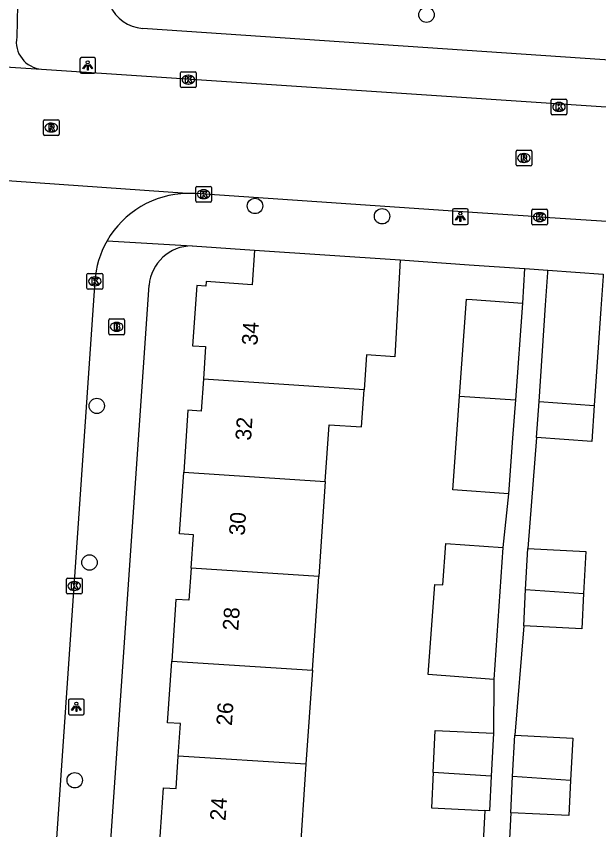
# Model space of a CAD drawing. Extents: x 161848 to 162726, y 385382 to 386521.
# Drawn here: x 162163.5 to 162200.5, y 385538.2 to 385590 of the extents above; entities that cross this region are included whole.
import ezdxf

# ---------------------------------------------------------------- set-up
doc = ezdxf.new("R2010")
doc.units = 0
for name, color, linetype in [('IMGEO_Boom', 7, 'Continuous'), ('IMGEO_Brandkraan', 7, 'Continuous'), ('IMGEO_Kolk', 7, 'Continuous'), ('IMGEO_Lichtpunt', 7, 'Continuous'), ('IMGEO_Muur', 7, 'Continuous'), ('IMGEO_Pand', 7, 'Continuous'), ('IMGEO_Pand_nummerreeks', 7, 'Continuous'), ('IMGEO_Rijbaan_lokaal_open', 7, 'Continuous'), ('IMGEO_Rioolput', 7, 'Continuous'), ('IMGEO_Voetpad_open', 7, 'Continuous')]:
    doc.layers.add(name, color=color, linetype=linetype)

msp = doc.modelspace()

# ---------------------------------------------------------------- linework, layer by layer
at = {"layer": 'IMGEO_Boom'}
for centre in [(162189.588, 385590.103), (162178.676, 385577.925), (162186.76, 385577.27), (162168.607, 385565.196), (162168.143, 385555.222), (162167.204, 385541.354)]:
    msp.add_circle(centre, 0.489, dxfattribs=at)
at = {"layer": 'IMGEO_Brandkraan'}
for p, q in [((162169.368, 385569.803), (162169.368, 385570.655)), ((162169.443, 385570.729), (162170.295, 385570.729)), ((162169.856, 385570.509), (162169.881, 385570.509)), ((162170.369, 385570.655), (162170.369, 385569.803)), ((162169.879, 385569.949), (162169.854, 385569.949)), ((162170.295, 385569.729), (162169.443, 385569.729))]:
    msp.add_line(p, q, dxfattribs=at)
for points in [[(162169.368, 385569.803), (162169.368, 385570.655)], [(162169.443, 385570.729), (162170.295, 385570.729)], [(162169.716, 385570.429), (162169.716, 385570.029), (162169.929, 385570.029)], [(162169.947, 385570.429), (162169.716, 385570.429)], [(162169.895, 385570.348), (162169.841, 385570.348), (162169.841, 385570.272)], [(162169.841, 385570.272), (162169.894, 385570.272)], [(162170.369, 385570.655), (162170.369, 385569.803)], [(162169.903, 385570.196), (162169.841, 385570.196), (162169.841, 385570.115)], [(162169.841, 385570.115), (162169.903, 385570.115)], [(162170.295, 385569.729), (162169.443, 385569.729)]]:
    msp.add_lwpolyline(points, dxfattribs=at)
for centre, radius, start, end in [((162169.445, 385570.653), 0.0765, 91.552, 178.448), ((162169.445, 385570.653), 0.0765, 91.552, 178.448), ((162169.896, 385570.31), 0.0379, 267.8285, 90.9355), ((162169.951, 385570.284), 0.145, 59.4692, 91.5367), ((162169.976, 385570.331), 0.0922, 285.5137, 58.1501), ((162170.293, 385570.653), 0.0765, 1.552, 88.448), ((162170.293, 385570.653), 0.0765, 1.552, 88.448), ((162169.445, 385569.805), 0.0765, 181.552, 268.448), ((162169.445, 385569.805), 0.0765, 181.552, 268.448), ((162169.904, 385570.155), 0.0404, 269.8759, 90.5077), ((162169.935, 385570.28), 0.251, 268.6676, 293.5347), ((162169.981, 385570.139), 0.105, 301.3115, 78.989), ((162170.293, 385569.805), 0.0765, 271.552, 358.448), ((162170.293, 385569.805), 0.0765, 271.552, 358.448)]:
    msp.add_arc(centre, radius, start, end, dxfattribs=at)
for centre, major_axis, ratio, start_param, end_param in [((162169.855, 385570.229), (-0.387, 0.002), 0.722429, 4.712389, 7.853982), ((162169.88, 385570.229), (-0.39, 0.002), 0.717154, 1.570796, 4.712389)]:
    msp.add_ellipse(centre, major_axis=major_axis, ratio=ratio, start_param=start_param, end_param=end_param, dxfattribs=at)
at = {"layer": 'IMGEO_Kolk'}
for p, q in [((162173.936, 385585.542), (162173.936, 385586.394)), ((162174.011, 385586.468), (162174.863, 385586.468)), ((162174.937, 385586.394), (162174.937, 385585.542)), ((162174.424, 385586.248), (162174.449, 385586.248)), ((162174.863, 385585.468), (162174.011, 385585.468)), ((162174.447, 385585.688), (162174.422, 385585.688)), ((162197.521, 385583.809), (162197.521, 385584.661)), ((162197.596, 385584.735), (162198.448, 385584.735)), ((162198.009, 385584.515), (162198.034, 385584.515)), ((162198.522, 385584.661), (162198.522, 385583.809)), ((162198.448, 385583.735), (162197.596, 385583.735)), ((162198.032, 385583.955), (162198.007, 385583.955)), ((162174.903, 385578.248), (162174.903, 385579.1)), ((162174.978, 385579.174), (162175.83, 385579.174)), ((162175.904, 385579.1), (162175.904, 385578.248)), ((162175.391, 385578.954), (162175.416, 385578.954)), ((162175.83, 385578.174), (162174.978, 385578.174)), ((162175.414, 385578.394), (162175.389, 385578.394)), ((162196.288, 385576.79), (162196.288, 385577.642)), ((162196.363, 385577.716), (162197.215, 385577.716)), ((162197.289, 385577.642), (162197.289, 385576.79)), ((162196.776, 385577.496), (162196.801, 385577.496)), ((162197.215, 385576.716), (162196.363, 385576.716)), ((162196.799, 385576.936), (162196.774, 385576.936)), ((162167.982, 385572.701), (162167.982, 385573.553)), ((162168.057, 385573.627), (162168.909, 385573.627)), ((162168.47, 385573.407), (162168.495, 385573.407)), ((162168.983, 385573.553), (162168.983, 385572.701)), ((162168.909, 385572.627), (162168.057, 385572.627)), ((162168.493, 385572.847), (162168.468, 385572.847)), ((162166.746, 385554.226), (162167.598, 385554.226)), ((162166.671, 385553.3), (162166.671, 385554.152)), ((162167.159, 385554.006), (162167.184, 385554.006)), ((162167.672, 385554.152), (162167.672, 385553.3)), ((162167.598, 385553.226), (162166.746, 385553.226)), ((162167.182, 385553.446), (162167.157, 385553.446))]:
    msp.add_line(p, q, dxfattribs=at)
for points in [[(162173.936, 385585.542), (162173.936, 385586.394)], [(162174.011, 385586.468), (162174.863, 385586.468)], [(162174.937, 385586.394), (162174.937, 385585.542)], [(162174.257, 385586.168), (162174.38, 385586.168), (162174.38, 385586.017), (162174.51, 385586.168), (162174.674, 385586.168), (162174.528, 385586.017), (162174.681, 385585.768), (162174.529, 385585.768), (162174.444, 385585.932), (162174.38, 385585.865), (162174.38, 385585.768), (162174.257, 385585.768), (162174.257, 385586.168)], [(162174.863, 385585.468), (162174.011, 385585.468)], [(162197.521, 385583.809), (162197.521, 385584.661)], [(162197.596, 385584.735), (162198.448, 385584.735)], [(162197.842, 385584.435), (162197.965, 385584.435), (162197.965, 385584.284), (162198.095, 385584.435), (162198.259, 385584.435), (162198.113, 385584.284), (162198.266, 385584.035), (162198.114, 385584.035), (162198.029, 385584.199), (162197.965, 385584.132), (162197.965, 385584.035), (162197.842, 385584.035), (162197.842, 385584.435)], [(162198.522, 385584.661), (162198.522, 385583.809)], [(162198.448, 385583.735), (162197.596, 385583.735)], [(162174.903, 385578.248), (162174.903, 385579.1)], [(162174.978, 385579.174), (162175.83, 385579.174)], [(162175.904, 385579.1), (162175.904, 385578.248)], [(162175.224, 385578.874), (162175.347, 385578.874), (162175.347, 385578.723), (162175.477, 385578.874), (162175.641, 385578.874), (162175.495, 385578.723), (162175.648, 385578.474), (162175.496, 385578.474), (162175.411, 385578.638), (162175.347, 385578.571), (162175.347, 385578.474), (162175.224, 385578.474), (162175.224, 385578.874)], [(162175.83, 385578.174), (162174.978, 385578.174)], [(162196.288, 385576.79), (162196.288, 385577.642)], [(162196.363, 385577.716), (162197.215, 385577.716)], [(162197.289, 385577.642), (162197.289, 385576.79)], [(162196.609, 385577.416), (162196.732, 385577.416), (162196.732, 385577.265), (162196.862, 385577.416), (162197.026, 385577.416), (162196.88, 385577.265), (162197.033, 385577.016), (162196.881, 385577.016), (162196.796, 385577.18), (162196.732, 385577.113), (162196.732, 385577.016), (162196.609, 385577.016), (162196.609, 385577.416)], [(162197.215, 385576.716), (162196.363, 385576.716)], [(162167.982, 385572.701), (162167.982, 385573.553)], [(162168.057, 385573.627), (162168.909, 385573.627)], [(162168.983, 385573.553), (162168.983, 385572.701)], [(162168.303, 385573.327), (162168.426, 385573.327), (162168.426, 385573.176), (162168.556, 385573.327), (162168.72, 385573.327), (162168.574, 385573.176), (162168.727, 385572.927), (162168.575, 385572.927), (162168.49, 385573.091), (162168.426, 385573.024), (162168.426, 385572.927), (162168.303, 385572.927), (162168.303, 385573.327)], [(162168.909, 385572.627), (162168.057, 385572.627)], [(162166.746, 385554.226), (162167.598, 385554.226)], [(162166.671, 385553.3), (162166.671, 385554.152)], [(162166.992, 385553.926), (162167.115, 385553.926), (162167.115, 385553.775), (162167.245, 385553.926), (162167.409, 385553.926), (162167.263, 385553.775), (162167.416, 385553.526), (162167.264, 385553.526), (162167.179, 385553.69), (162167.115, 385553.623), (162167.115, 385553.526), (162166.992, 385553.526), (162166.992, 385553.926)], [(162167.672, 385554.152), (162167.672, 385553.3)], [(162167.598, 385553.226), (162166.746, 385553.226)]]:
    msp.add_lwpolyline(points, dxfattribs=at)
for centre, start, end in [((162174.013, 385586.392), 91.552, 178.448), ((162174.013, 385586.392), 91.552, 178.448), ((162174.861, 385586.392), 1.552, 88.448), ((162174.861, 385586.392), 1.552, 88.448), ((162174.013, 385585.544), 181.552, 268.448), ((162174.013, 385585.544), 181.552, 268.448), ((162174.861, 385585.544), 271.552, 358.448), ((162174.861, 385585.544), 271.552, 358.448), ((162197.598, 385584.659), 91.552, 178.448), ((162197.598, 385584.659), 91.552, 178.448), ((162198.446, 385584.659), 1.552, 88.448), ((162198.446, 385584.659), 1.552, 88.448), ((162197.598, 385583.811), 181.552, 268.448), ((162197.598, 385583.811), 181.552, 268.448), ((162198.446, 385583.811), 271.552, 358.448), ((162198.446, 385583.811), 271.552, 358.448), ((162174.98, 385579.098), 91.552, 178.448), ((162174.98, 385579.098), 91.552, 178.448), ((162175.828, 385579.098), 1.552, 88.448), ((162175.828, 385579.098), 1.552, 88.448), ((162174.98, 385578.25), 181.552, 268.448), ((162174.98, 385578.25), 181.552, 268.448), ((162175.828, 385578.25), 271.552, 358.448), ((162175.828, 385578.25), 271.552, 358.448), ((162196.365, 385577.64), 91.552, 178.448), ((162196.365, 385577.64), 91.552, 178.448), ((162197.213, 385577.64), 1.552, 88.448), ((162197.213, 385577.64), 1.552, 88.448), ((162196.365, 385576.792), 181.552, 268.448), ((162196.365, 385576.792), 181.552, 268.448), ((162197.213, 385576.792), 271.552, 358.448), ((162197.213, 385576.792), 271.552, 358.448), ((162168.059, 385573.551), 91.552, 178.448), ((162168.059, 385573.551), 91.552, 178.448), ((162168.907, 385573.551), 1.552, 88.448), ((162168.907, 385573.551), 1.552, 88.448), ((162168.059, 385572.703), 181.552, 268.448), ((162168.059, 385572.703), 181.552, 268.448), ((162168.907, 385572.703), 271.552, 358.448), ((162168.907, 385572.703), 271.552, 358.448), ((162166.748, 385554.15), 91.552, 178.448), ((162166.748, 385554.15), 91.552, 178.448), ((162167.596, 385554.15), 1.552, 88.448), ((162167.596, 385554.15), 1.552, 88.448), ((162166.748, 385553.302), 181.552, 268.448), ((162166.748, 385553.302), 181.552, 268.448), ((162167.596, 385553.302), 271.552, 358.448), ((162167.596, 385553.302), 271.552, 358.448)]:
    msp.add_arc(centre, 0.0765, start, end, dxfattribs=at)
for centre, major_axis, ratio, start_param, end_param in [((162174.423, 385585.968), (-0.387, 0.002), 0.722429, 4.712389, 7.853982), ((162174.448, 385585.968), (-0.39, 0.002), 0.717154, 1.570796, 4.712389), ((162198.008, 385584.235), (-0.387, 0.002), 0.722429, 4.712389, 7.853982), ((162198.033, 385584.235), (-0.39, 0.002), 0.717154, 1.570796, 4.712389), ((162175.39, 385578.674), (-0.387, 0.002), 0.722429, 4.712389, 7.853982), ((162175.415, 385578.674), (-0.39, 0.002), 0.717154, 1.570796, 4.712389), ((162196.775, 385577.216), (-0.387, 0.002), 0.722429, 4.712389, 7.853982), ((162196.8, 385577.216), (-0.39, 0.002), 0.717154, 1.570796, 4.712389), ((162168.469, 385573.127), (-0.387, 0.002), 0.722429, 4.712389, 7.853982), ((162168.494, 385573.127), (-0.39, 0.002), 0.717154, 1.570796, 4.712389), ((162167.158, 385553.726), (-0.387, 0.002), 0.722429, 4.712389, 7.853982), ((162167.183, 385553.726), (-0.39, 0.002), 0.717154, 1.570796, 4.712389)]:
    msp.add_ellipse(centre, major_axis=major_axis, ratio=ratio, start_param=start_param, end_param=end_param, dxfattribs=at)
at = {"layer": 'IMGEO_Lichtpunt'}
for p, q in [((162168.435, 385587.371), (162167.627, 385587.371)), ((162168.435, 385587.371), (162167.627, 385587.371)), ((162167.533, 385587.276), (162167.533, 385586.469)), ((162167.533, 385587.276), (162167.533, 385586.469)), ((162168.529, 385586.469), (162168.529, 385587.276)), ((162168.529, 385586.469), (162168.529, 385587.276)), ((162167.627, 385586.375), (162168.435, 385586.375)), ((162167.627, 385586.375), (162168.435, 385586.375)), ((162191.243, 385577.648), (162191.243, 385576.841)), ((162191.243, 385577.648), (162191.243, 385576.841)), ((162192.145, 385577.743), (162191.337, 385577.743)), ((162192.145, 385577.743), (162191.337, 385577.743)), ((162192.239, 385576.841), (162192.239, 385577.648)), ((162192.239, 385576.841), (162192.239, 385577.648)), ((162191.337, 385576.747), (162192.145, 385576.747)), ((162191.337, 385576.747), (162192.145, 385576.747)), ((162167.71, 385546.524), (162166.902, 385546.524)), ((162167.71, 385546.524), (162166.902, 385546.524)), ((162166.808, 385546.429), (162166.808, 385545.622)), ((162166.808, 385546.429), (162166.808, 385545.622)), ((162167.804, 385545.622), (162167.804, 385546.429)), ((162167.804, 385545.622), (162167.804, 385546.429)), ((162166.902, 385545.528), (162167.71, 385545.528)), ((162166.902, 385545.528), (162167.71, 385545.528))]:
    msp.add_line(p, q, dxfattribs=at)
for points in [[(162167.907, 385586.94), (162167.946, 385586.912), (162167.758, 385586.65), (162167.72, 385586.677), (162167.907, 385586.94)], [(162168.009, 385586.892), (162168.056, 385586.892), (162168.056, 385586.57), (162168.009, 385586.57), (162168.009, 385586.892)], [(162168.119, 385586.912), (162168.157, 385586.939), (162168.344, 385586.677), (162168.305, 385586.649), (162168.119, 385586.912)], [(162191.617, 385577.312), (162191.656, 385577.284), (162191.468, 385577.022), (162191.43, 385577.049), (162191.617, 385577.312)], [(162191.719, 385577.264), (162191.766, 385577.264), (162191.766, 385576.942), (162191.719, 385576.942), (162191.719, 385577.264)], [(162191.829, 385577.284), (162191.867, 385577.311), (162192.054, 385577.049), (162192.015, 385577.021), (162191.829, 385577.284)], [(162167.182, 385546.093), (162167.221, 385546.065), (162167.033, 385545.803), (162166.995, 385545.83), (162167.182, 385546.093)], [(162167.284, 385546.045), (162167.331, 385546.045), (162167.331, 385545.723), (162167.284, 385545.723), (162167.284, 385546.045)], [(162167.394, 385546.065), (162167.432, 385546.092), (162167.619, 385545.83), (162167.58, 385545.802), (162167.394, 385546.065)]]:
    msp.add_lwpolyline(points, dxfattribs=at)
for centre in [(162168.032, 385587.074), (162191.742, 385577.446), (162167.307, 385546.227)]:
    msp.add_circle(centre, 0.0994, dxfattribs=at)
for centre, start, end in [((162167.627, 385587.276), 90, 180), ((162167.627, 385587.276), 90, 180), ((162168.435, 385587.276), 0, 90), ((162168.435, 385587.276), 0, 90), ((162167.627, 385586.469), 180, 270), ((162167.627, 385586.469), 180, 270), ((162168.435, 385586.469), 270, 0), ((162168.435, 385586.469), 270, 360), ((162191.337, 385577.648), 90, 180), ((162191.337, 385577.648), 90, 180), ((162192.145, 385577.648), 0, 90), ((162192.145, 385577.648), 0, 90), ((162191.337, 385576.841), 180, 270), ((162191.337, 385576.841), 180, 270), ((162192.145, 385576.841), 270, 0), ((162192.145, 385576.841), 270, 360), ((162166.902, 385546.429), 90, 180), ((162166.902, 385546.429), 90, 180), ((162167.71, 385546.429), 0, 90), ((162167.71, 385546.429), 0, 90), ((162166.902, 385545.622), 180, 270), ((162166.902, 385545.622), 180, 270), ((162167.71, 385545.622), 270, 0), ((162167.71, 385545.622), 270, 360)]:
    msp.add_arc(centre, 0.0946, start, end, dxfattribs=at)
at = {"layer": 'IMGEO_Muur'}
msp.add_lwpolyline([(162187.911, 385574.493), (162192.302, 385574.183)], dxfattribs=at)
at = {"layer": 'IMGEO_Pand'}
for points in [[(162178.639, 385575.119), (162178.486, 385572.911), (162175.575, 385573.109), (162175.556, 385572.827), (162174.97, 385572.867), (162174.708, 385569.025), (162175.534, 385568.968), (162175.394, 385566.905)], [(162178.639, 385575.119), (162187.911, 385574.493)], [(162187.911, 385574.493), (162187.579, 385568.327), (162185.762, 385568.448), (162185.613, 385566.22)], [(162196.752, 385565.469), (162197.167, 385571.619), (162197.307, 385573.699), (162197.315, 385573.827)], [(162197.315, 385573.827), (162200.83, 385573.578)], [(162200.83, 385573.578), (162200.822, 385573.464), (162200.682, 385571.384), (162200.268, 385565.225)], [(162191.692, 385565.812), (162192.137, 385571.996), (162192.497, 385571.97), (162195.689, 385571.741)], [(162195.689, 385571.741), (162195.246, 385565.573)], [(162175.394, 385566.905), (162175.255, 385564.868), (162174.411, 385564.925), (162174.143, 385560.983)], [(162185.613, 385566.22), (162175.394, 385566.905)], [(162183.142, 385560.377), (162183.388, 385563.992), (162185.455, 385563.853), (162185.613, 385566.22)], [(162194.817, 385559.603), (162191.263, 385559.859), (162191.517, 385563.388), (162191.692, 385565.812)], [(162191.692, 385565.812), (162195.246, 385565.573)], [(162195.246, 385565.573), (162195.07, 385563.132), (162194.817, 385559.603)], [(162196.598, 385563.182), (162196.752, 385565.469)], [(162200.268, 385565.225), (162200.114, 385562.932), (162196.598, 385563.182)], [(162196.752, 385565.469), (162200.268, 385565.225)], [(162174.608, 385554.855), (162174.752, 385556.977), (162173.874, 385557.037), (162174.143, 385560.983)], [(162174.143, 385560.983), (162183.142, 385560.377)], [(162183.142, 385560.377), (162182.731, 385554.339)], [(162193.881, 385547.762), (162189.688, 385548.084), (162190.128, 385553.83), (162190.638, 385553.79), (162190.812, 385556.427), (162194.451, 385556.187)], [(162194.451, 385556.187), (162193.881, 385547.762)], [(162195.897, 385553.496), (162196.031, 385556.12)], [(162196.031, 385556.12), (162199.725, 385555.932), (162199.587, 385553.241)], [(162174.608, 385554.855), (162174.469, 385552.819), (162173.644, 385552.875), (162173.377, 385548.946)], [(162182.731, 385554.339), (162174.608, 385554.855)], [(162182.324, 385548.374), (162182.731, 385554.339)], [(162195.779, 385551.192), (162195.897, 385553.496)], [(162199.587, 385553.241), (162199.473, 385551.003), (162195.779, 385551.192)], [(162195.897, 385553.496), (162199.587, 385553.241)], [(162173.793, 385542.892), (162173.934, 385544.958), (162173.109, 385545.015), (162173.377, 385548.946)], [(162173.377, 385548.946), (162182.324, 385548.374)], [(162182.324, 385548.374), (162181.916, 385542.371)], [(162190.012, 385541.852), (162190.149, 385544.533), (162193.843, 385544.344)], [(162193.843, 385544.344), (162193.703, 385541.615)], [(162195.068, 385541.589), (162195.203, 385544.218)], [(162195.203, 385544.218), (162198.897, 385544.03), (162198.759, 385541.335)], [(162178.4, 385536.42), (162173.375, 385536.763), (162173.397, 385537.084), (162172.594, 385537.139), (162172.849, 385540.88), (162173.652, 385540.825), (162173.793, 385542.892)], [(162181.916, 385542.371), (162173.793, 385542.892)], [(162181.916, 385542.371), (162181.497, 385536.226)], [(162190.012, 385541.852), (162189.897, 385539.605), (162193.3, 385539.431)], [(162193.703, 385541.615), (162190.012, 385541.852)], [(162193.703, 385541.615), (162193.591, 385539.416), (162193.3, 385539.431)], [(162194.951, 385539.29), (162195.068, 385541.589)], [(162198.759, 385541.335), (162198.645, 385539.101), (162194.951, 385539.29)], [(162198.759, 385541.335), (162195.068, 385541.589)]]:
    msp.add_lwpolyline(points, dxfattribs=at)
at = {"layer": 'IMGEO_Rijbaan_lokaal_open'}
for points in [[(162130.155, 385588.889), (162165.097, 385586.64)], [(162165.097, 385586.64), (162221.383, 385582.883)], [(162174.355, 385578.725), (162156.534, 385579.964), (162156.234, 385579.974)], [(162222.522, 385575.589), (162211.847, 385576.323), (162200.72, 385576.95), (162197.124, 385577.195), (162196.05, 385577.268), (162192.517, 385577.509), (162174.872, 385578.712)], [(162168.482, 385573.131), (162166.136, 385538.907), (162165.753, 385533.321), (162163.468, 385500), (162161.151, 385466.324)]]:
    msp.add_lwpolyline(points, dxfattribs=at)
for centre, radius, start, end in [((162174.467, 385572.729), 5.997, 91.0687, 150.2382), ((162174.46, 385572.629), 6.097, 86.1289, 90.9903), ((162174.454, 385572.73), 5.985, 150.1806, 176.1557)]:
    msp.add_arc(centre, radius, start, end, dxfattribs=at)
at = {"layer": 'IMGEO_Rioolput'}
for p, q in [((162165.209, 385582.492), (162165.209, 385583.344)), ((162165.284, 385583.418), (162166.136, 385583.418)), ((162166.21, 385583.344), (162166.21, 385582.492)), ((162165.697, 385583.198), (162165.722, 385583.198)), ((162166.136, 385582.418), (162165.284, 385582.418)), ((162165.72, 385582.638), (162165.695, 385582.638)), ((162195.285, 385580.552), (162195.285, 385581.404)), ((162195.36, 385581.478), (162196.212, 385581.478)), ((162195.773, 385581.258), (162195.798, 385581.258)), ((162196.286, 385581.404), (162196.286, 385580.552)), ((162195.796, 385580.698), (162195.771, 385580.698)), ((162196.212, 385580.478), (162195.36, 385580.478))]:
    msp.add_line(p, q, dxfattribs=at)
for points in [[(162165.209, 385582.492), (162165.209, 385583.344)], [(162165.284, 385583.418), (162166.136, 385583.418)], [(162166.21, 385583.344), (162166.21, 385582.492)], [(162165.798, 385583.116), (162165.546, 385583.118), (162165.546, 385582.718)], [(162165.546, 385582.718), (162165.67, 385582.718), (162165.67, 385582.88), (162165.681, 385582.88)], [(162165.724, 385583.037), (162165.67, 385583.037), (162165.67, 385582.956)], [(162165.67, 385582.956), (162165.722, 385582.956)], [(162165.728, 385582.851), (162165.799, 385582.718), (162165.939, 385582.718), (162165.874, 385582.844)], [(162166.136, 385582.418), (162165.284, 385582.418)], [(162195.285, 385580.552), (162195.285, 385581.404)], [(162195.36, 385581.478), (162196.212, 385581.478)], [(162195.874, 385581.176), (162195.622, 385581.178), (162195.622, 385580.778)], [(162196.286, 385581.404), (162196.286, 385580.552)], [(162195.622, 385580.778), (162195.746, 385580.778), (162195.746, 385580.94), (162195.757, 385580.94)], [(162195.8, 385581.097), (162195.746, 385581.097), (162195.746, 385581.016)], [(162195.746, 385581.016), (162195.798, 385581.016)], [(162195.804, 385580.911), (162195.875, 385580.778), (162196.015, 385580.778), (162195.95, 385580.904)], [(162196.212, 385580.478), (162195.36, 385580.478)]]:
    msp.add_lwpolyline(points, dxfattribs=at)
for centre, radius, start, end in [((162165.286, 385583.342), 0.0765, 91.552, 178.448), ((162165.286, 385583.342), 0.0765, 91.552, 178.448), ((162166.134, 385583.342), 0.0765, 1.552, 88.448), ((162166.134, 385583.342), 0.0765, 1.552, 88.448), ((162165.68, 385582.827), 0.0533, 26.0293, 88.6989), ((162165.706, 385583.145), 0.19, 274.7715, 282.9687), ((162165.73, 385582.941), 0.0964, 77.0061, 93.1865), ((162165.744, 385582.998), 0.0378, 276.6634, 79.6772), ((162165.797, 385583.006), 0.109, 350.3612, 89.416), ((162165.795, 385583.006), 0.112, 277.5842, 350.9817), ((162165.779, 385582.791), 0.108, 29.5134, 73.7905), ((162165.286, 385582.494), 0.0765, 181.552, 268.448), ((162165.286, 385582.494), 0.0765, 181.552, 268.448), ((162166.134, 385582.494), 0.0765, 271.552, 358.448), ((162166.134, 385582.494), 0.0765, 271.552, 358.448), ((162195.362, 385581.402), 0.0765, 91.552, 178.448), ((162195.362, 385581.402), 0.0765, 91.552, 178.448), ((162195.873, 385581.066), 0.109, 350.3612, 89.416), ((162196.21, 385581.402), 0.0765, 1.552, 88.448), ((162196.21, 385581.402), 0.0765, 1.552, 88.448), ((162195.756, 385580.887), 0.0533, 26.0293, 88.6989), ((162195.782, 385581.205), 0.19, 274.7715, 282.9687), ((162195.806, 385581.001), 0.0964, 77.0061, 93.1865), ((162195.82, 385581.058), 0.0378, 276.6634, 79.6772), ((162195.871, 385581.066), 0.112, 277.5842, 350.9817), ((162195.855, 385580.851), 0.108, 29.5134, 73.7905), ((162195.362, 385580.554), 0.0765, 181.552, 268.448), ((162195.362, 385580.554), 0.0765, 181.552, 268.448), ((162196.21, 385580.554), 0.0765, 271.552, 358.448), ((162196.21, 385580.554), 0.0765, 271.552, 358.448)]:
    msp.add_arc(centre, radius, start, end, dxfattribs=at)
for centre, major_axis, ratio, start_param, end_param in [((162165.696, 385582.918), (-0.387, 0.002), 0.722429, 4.712389, 7.853982), ((162165.721, 385582.918), (-0.39, 0.002), 0.717154, 1.570796, 4.712389), ((162195.772, 385580.978), (-0.387, 0.002), 0.722429, 4.712389, 7.853982), ((162195.797, 385580.978), (-0.39, 0.002), 0.717154, 1.570796, 4.712389)]:
    msp.add_ellipse(centre, major_axis=major_axis, ratio=ratio, start_param=start_param, end_param=end_param, dxfattribs=at)
at = {"layer": 'IMGEO_Voetpad_open'}
for points in [[(162163.562, 385590.723), (162163.513, 385588.683)], [(162221.279, 385585.843), (162171.514, 385589.237)], [(162169.261, 385575.706), (162174.67, 385575.382)], [(162174.67, 385575.382), (162178.639, 385575.119)], [(162187.911, 385574.493), (162192.302, 385574.183), (162195.835, 385573.949)], [(162195.835, 385573.949), (162195.689, 385571.741)], [(162195.835, 385573.949), (162195.857, 385573.948), (162197.315, 385573.827)], [(162164.7, 385467.939), (162166.909, 385500), (162171.93, 385572.873)], [(162196.598, 385563.182), (162196.031, 385556.12)], [(162194.817, 385559.603), (162194.451, 385556.187)], [(162195.779, 385551.192), (162195.203, 385544.218)], [(162193.881, 385547.762), (162193.843, 385544.344)], [(162193.3, 385539.431), (162193.033, 385534.21), (162194.296, 385532.69)], [(162194.951, 385539.29), (162194.76, 385535.529), (162196.011, 385534.048), (162195.953, 385532.661)]]:
    msp.add_lwpolyline(points, dxfattribs=at)
for centre, radius, start, end in [((162171.68, 385591.668), 2.437, 141.1486, 266.098), ((162165.218, 385588.369), 1.734, 169.5739, 266.0011), ((162174.677, 385572.624), 2.758, 90.1366, 174.8237)]:
    msp.add_arc(centre, radius, start, end, dxfattribs=at)

# ---------------------------------------------------------------- texts
at = {"layer": 'IMGEO_Pand_nummerreeks'}
for s, rotation, p in [('34', 86.1729, (162178.825, 385569.022)), ('32', 86.1742, (162178.42, 385562.964)), ('30', 86.1742, (162178.015, 385556.915)), ('28', 86.1742, (162177.61, 385550.86)), ('26', 86.1742, (162177.205, 385544.802)), ('24', 86.1742, (162176.8, 385538.747))]:
    msp.add_text(s, height=1, rotation=rotation, dxfattribs=at).set_placement(p)

doc.saveas('drawing.dxf')
